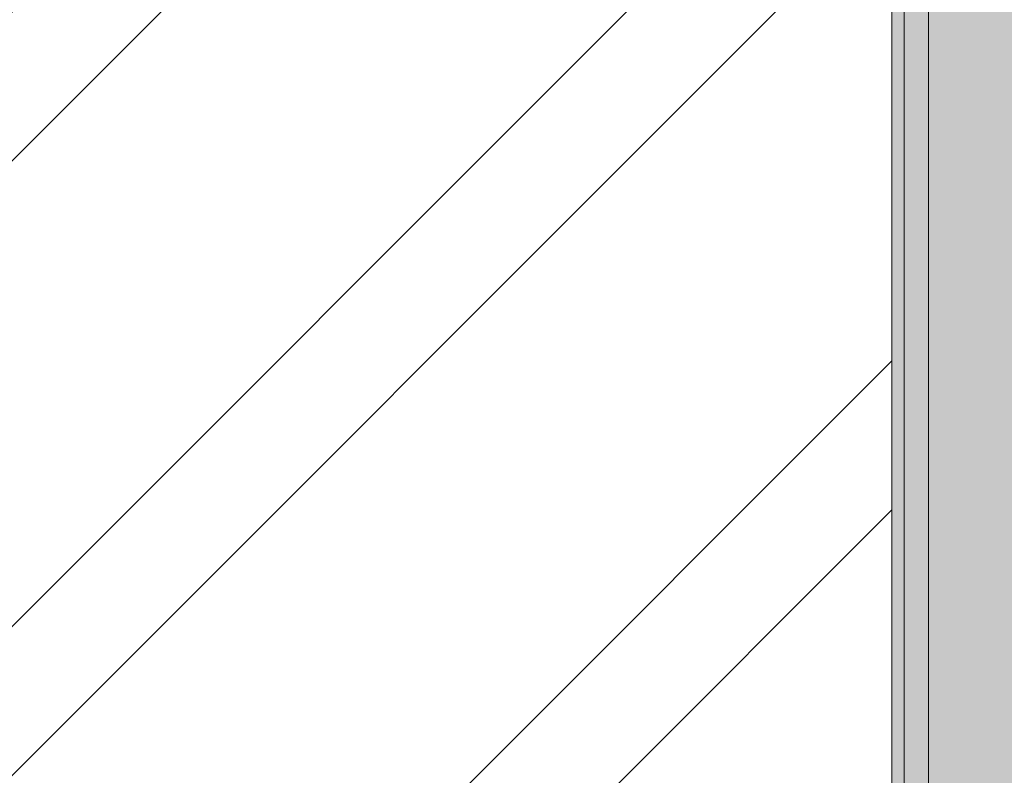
# Model space of a CAD drawing. Header units: millimetres. Extents: x -62758 to 78208, y -26429 to 33271.
# Tile 983 of 1056: x 8838 to 9644, y -22972 to -22354. Entities that reach past the tile are written whole.
import ezdxf

# ---------------------------------------------------------------- set-up
doc = ezdxf.new("R2010")
doc.units = ezdxf.units.MM
for name, color, linetype, lineweight in [('A-FLOR', 192, 'Continuous', 18), ('A-WALL', 113, 'Continuous', 18), ('A-WALL-PATT', 111, 'Continuous', 25), ('I-WALL', 2, 'Continuous', 18)]:
    doc.layers.add(name, color=color, linetype=linetype, lineweight=lineweight)

# ---------------------------------------------------------------- blocks, each defined once
blk = doc.blocks.new('BE-PMSa-MOD-ARQ-ESCOLA-EX-000-R_0056_rvt-1-PLANTA DE IMPERMEABILIZAÇÃO - TÉRREO')
at = {"layer": 'A-WALL-PATT', "lineweight": 5}
h = blk.add_hatch(color=251, dxfattribs=at)
h.paths.add_polyline_path([(9672.06, -23280.62), (9672.06, -19810.07), (9582.06, -19810.07), (9582.06, -23280.62), (9659.56, -23280.62)])
h.paths.add_polyline_path([(9582.06, -18910.07), (9672.06, -18910.07), (9672.06, -18777.62), (9582.06, -18777.62), (9582.06, -18837.9)])
at = {"layer": 'I-WALL', "lineweight": 5}
h = blk.add_hatch(color=9, dxfattribs=at)
h.paths.add_polyline_path([(9562.06, -23280.62), (9582.06, -23280.62), (9582.06, -19810.07), (9562.06, -19810.07), (9562.06, -23245.62)])
h.paths.add_polyline_path([(9562.06, -18910.07), (9582.06, -18910.07), (9582.06, -18797.62), (9562.06, -18797.62), (9562.06, -18837.9)])
at = {"layer": 'I-WALL'}
h = blk.add_hatch(color=10, dxfattribs=at)
h.paths.add_polyline_path([(9554.98, -23280.62), (9562.06, -23280.62), (9562.06, -19810.07), (9552.06, -19810.07), (9552.06, -23280.62)])
h.paths.add_polyline_path([(9562.06, -18910.07), (9562.06, -18807.62), (9552.06, -18807.62), (9552.06, -18910.07)])
at = {"layer": 'A-WALL', "color": 130, "lineweight": 5}
for p, q in [((9562.06, -23280.62), (9562.06, -19810.07)), ((9582.06, -23280.62), (9582.06, -19810.07))]:
    blk.add_line(p, q, dxfattribs=at)
at = {"layer": 'I-WALL', "color": 90, "lineweight": 9}
blk.add_line((9552.06, -19830.07), (9552.06, -23280.62), dxfattribs=at)

msp = doc.modelspace()

# ---------------------------------------------------------------- hatches: boundary and pattern name
at = {"layer": 'A-FLOR'}
h = msp.add_hatch(dxfattribs=at)
h.set_pattern_fill('FP_1', color=1, style=0, pattern_type=2)
h.set_pattern_definition([(45, (0, 0), (-251.447, 251.447), []), (45, (0, 381), (-251.447, 251.447), [])])
h.paths.add_polyline_path([(8062.75, -23198.12), (9552.06, -23198.12), (9552.06, -19830.07), (9537.06, -19830.07), (9537.06, -19780.07), (9552.06, -19780.07), (9552.06, -18980.07), (8812.06, -18980.07), (8812.06, -18990.07), (8801.06, -18990.07), (8801.06, -19010.08), (8912.06, -19010.08), (8912.06, -19029.08), (8782.06, -19029.08), (8782.06, -18990.07), (8772.06, -18990.07), (8772.06, -18980.07), (8732.06, -18980.07), (8732.06, -18950.07), (8772.06, -18950.07), (8772.06, -18940.07), (8782.06, -18940.07), (8782.06, -18901.07), (8912.06, -18901.07), (8912.06, -18920.07), (8801.06, -18920.07), (8801.06, -18940.07), (8812.06, -18940.07), (8812.06, -18950.07), (9552.06, -18950.07), (9552.06, -18940.07), (9537.06, -18940.07), (9537.06, -18890.07), (9552.06, -18890.07), (9552.06, -18807.62), (8902.25, -18807.62), (8902.25, -18822.62), (8832.25, -18822.62), (8832.25, -18807.62), (8192.25, -18807.62), (8192.25, -18822.62), (8122.25, -18822.62), (8122.25, -18807.62), (8062.25, -18807.62), (8062.75, -19022.72), (8077.25, -19022.72), (8077.25, -19072.72), (8062.25, -19072.72), (8062.75, -19912.72), (8077.25, -19912.72), (8077.25, -19962.72), (8062.25, -19962.72), (8062.75, -20222.72), (8077.25, -20222.72), (8077.25, -20272.72), (8062.25, -20272.72), (8062.75, -21112.72), (8077.25, -21112.72), (8077.25, -21162.72), (8062.25, -21162.72), (8062.74, -23198.12)])

# ---------------------------------------------------------------- block references
at = {"lineweight": 5}
msp.add_blockref('BE-PMSa-MOD-ARQ-ESCOLA-EX-000-R_0056_rvt-1-PLANTA DE IMPERMEABILIZAÇÃO - TÉRREO', (0, 0), dxfattribs=at)

doc.saveas('drawing.dxf')
